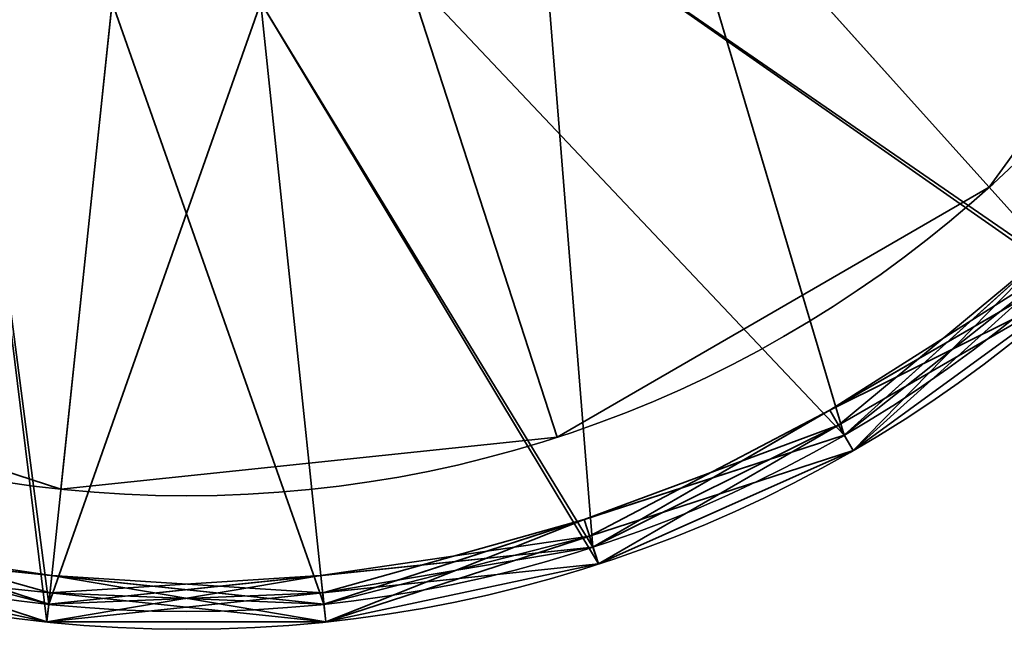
# Model space of a CAD drawing. Header units: millimetres. Extents: x -508 to 6708, y -110 to 248.
# Tile 418 of 656: x 330.06 to 335.6, y -42.41 to -38.99. Entities that reach past the tile are written whole.
import ezdxf

# ---------------------------------------------------------------- set-up
doc = ezdxf.new("R2010")
doc.units = ezdxf.units.MM
doc.layers.add('151', color=7, linetype='Continuous', true_color=0xffffff)

# ---------------------------------------------------------------- blocks, each defined once
blk = doc.blocks.new('UG_SURFACE_131')
at = {"layer": '151', "color": 253, "linetype": 'Continuous', "lineweight": 35}
for points in [[(333.6765, -37.8856, 302.5), (334.6542, -36.54, 302.5), (337.1664, -37.6585, 302.5), (335.5166, -39.9292, 302.5)], [(335.5166, -39.9292, 303), (337.1664, -37.6585, 303), (334.6542, -36.54, 303), (333.6765, -37.8856, 303)], [(335.5166, -39.9292, 303), (335.5166, -39.9292, 302.5), (337.1664, -37.6585, 302.5), (337.1664, -37.6585, 303)], [(335.5166, -39.9292, 302.5), (333.0859, -41.3326, 302.5), (332.2361, -38.7172, 302.5), (333.6765, -37.8856, 302.5)], [(333.6765, -37.8856, 303), (332.2361, -38.7172, 303), (333.0859, -41.3326, 303), (335.5166, -39.9292, 303)], [(329, -38.3771, 302.5), (330.5819, -38.8911, 302.5), (330.2944, -41.626, 302.5), (327.625, -40.7587, 302.5)], [(327.625, -40.7587, 303), (330.2944, -41.626, 303), (330.5819, -38.8911, 303), (329, -38.3771, 303)], [(333.0859, -41.3326, 302.5), (330.2944, -41.626, 302.5), (330.5819, -38.8911, 302.5), (332.2361, -38.7172, 302.5)], [(332.2361, -38.7172, 303), (330.5819, -38.8911, 303), (330.2944, -41.626, 303), (333.0859, -41.3326, 303)], [(333.0859, -41.3326, 303), (333.0859, -41.3326, 302.5), (335.5166, -39.9292, 302.5), (335.5166, -39.9292, 303)], [(327.625, -40.7587, 303), (327.625, -40.7587, 302.5), (330.2944, -41.626, 302.5), (330.2944, -41.626, 303)], [(330.2944, -41.626, 303), (330.2944, -41.626, 302.5), (333.0859, -41.3326, 302.5), (333.0859, -41.3326, 303)]]:
    blk.add_3dface(points, dxfattribs=at)
blk = doc.blocks.new('UG_SURFACE_132')
at = {"layer": '151', "color": 253, "linetype": 'Continuous', "lineweight": 35}
for points in [[(333.6765, -37.8856, 350.5), (334.6542, -36.54, 350.5), (337.1664, -37.6585, 350.5), (335.5166, -39.9292, 350.5)], [(335.5166, -39.9292, 351), (337.1664, -37.6585, 351), (334.6542, -36.54, 351), (333.6765, -37.8856, 351)], [(335.5166, -39.9292, 351), (335.5166, -39.9292, 350.5), (337.1664, -37.6585, 350.5), (337.1664, -37.6585, 351)], [(335.5166, -39.9292, 350.5), (333.0859, -41.3326, 350.5), (332.2361, -38.7172, 350.5), (333.6765, -37.8856, 350.5)], [(333.6765, -37.8856, 351), (332.2361, -38.7172, 351), (333.0859, -41.3326, 351), (335.5166, -39.9292, 351)], [(329, -38.3771, 350.5), (330.5819, -38.8911, 350.5), (330.2944, -41.626, 350.5), (327.625, -40.7587, 350.5)], [(327.625, -40.7587, 351), (330.2944, -41.626, 351), (330.5819, -38.8911, 351), (329, -38.3771, 351)], [(333.0859, -41.3326, 350.5), (330.2944, -41.626, 350.5), (330.5819, -38.8911, 350.5), (332.2361, -38.7172, 350.5)], [(332.2361, -38.7172, 351), (330.5819, -38.8911, 351), (330.2944, -41.626, 351), (333.0859, -41.3326, 351)], [(333.0859, -41.3326, 351), (333.0859, -41.3326, 350.5), (335.5166, -39.9292, 350.5), (335.5166, -39.9292, 351)], [(327.625, -40.7587, 351), (327.625, -40.7587, 350.5), (330.2944, -41.626, 350.5), (330.2944, -41.626, 351)], [(330.2944, -41.626, 351), (330.2944, -41.626, 350.5), (333.0859, -41.3326, 350.5), (333.0859, -41.3326, 351)]]:
    blk.add_3dface(points, dxfattribs=at)
blk = doc.blocks.new('UG_SURFACE_133')
at = {"layer": '151', "color": 252, "linetype": 'Continuous', "lineweight": 35}
for points in [[(333, -38.3771, 303), (334.2361, -37.2641, 303), (337.8516, -37.9635, 303), (336.0185, -40.4866, 303)], [(336.0185, -40.4866, 350.5), (337.8516, -37.9635, 350.5), (334.2361, -37.2641, 350.5), (333, -38.3771, 350.5)], [(336.0185, -40.4866, 303), (333.3176, -42.0459, 303), (331.4181, -38.8911, 303), (333, -38.3771, 303)], [(333, -38.3771, 350.5), (331.4181, -38.8911, 350.5), (333.3176, -42.0459, 350.5), (336.0185, -40.4866, 350.5)], [(330.2161, -42.3719, 303), (327.25, -41.4082, 303), (329.7639, -38.7172, 303)], [(329.7639, -38.7172, 350.5), (327.25, -41.4082, 350.5), (330.2161, -42.3719, 350.5)], [(329.7639, -38.7172, 303), (331.4181, -38.8911, 303), (333.3176, -42.0459, 303), (330.2161, -42.3719, 303)], [(330.2161, -42.3719, 350.5), (333.3176, -42.0459, 350.5), (331.4181, -38.8911, 350.5), (329.7639, -38.7172, 350.5)], [(333.3176, -42.0459, 350.5), (333.3176, -42.0459, 303), (336.0185, -40.4866, 303), (336.0185, -40.4866, 350.5)], [(327.25, -41.4082, 350.5), (327.25, -41.4082, 303), (330.2161, -42.3719, 303), (330.2161, -42.3719, 350.5)], [(330.2161, -42.3719, 350.5), (330.2161, -42.3719, 303), (333.3176, -42.0459, 303), (333.3176, -42.0459, 350.5)]]:
    blk.add_3dface(points, dxfattribs=at)
blk = doc.blocks.new('UG_SURFACE_134')
at = {"layer": '151', "color": 252, "linetype": 'Continuous', "lineweight": 35}
for points in [[(338.2383, -33.3745, 276.5), (338.2383, -36.4516, 276.5), (336.9867, -39.2626, 276.5), (331, -34.913, 276.5)], [(326.0484, -40.4123, 276.5), (324.2398, -37.9229, 276.5), (323.6, -34.913, 276.5), (331, -34.913, 276.5)], [(331, -34.913, 377), (323.7617, -36.4516, 377), (325.0133, -39.2626, 377)], [(325.0133, -39.2626, 377), (327.3, -41.3216, 377), (330.2265, -42.2725, 377), (331, -34.913, 377)], [(331.7735, -42.2725, 276.5), (328.7133, -41.9508, 276.5), (326.0484, -40.4123, 276.5), (331, -34.913, 276.5)], [(330.2265, -42.2725, 377), (333.2867, -41.9508, 377), (335.9516, -40.4123, 377), (331, -34.913, 377)], [(335.9516, -40.4123, 377), (337.7602, -37.9229, 377), (338.4, -34.913, 377), (331, -34.913, 377)], [(336.9867, -39.2626, 276.5), (334.7, -41.3216, 276.5), (331.7735, -42.2725, 276.5), (331, -34.913, 276.5)], [(338.2383, -36.4516, 351), (336.9867, -39.2626, 351), (334.6542, -36.54, 351), (334.9126, -35.7447, 351)], [(336.9867, -39.2626, 351), (334.7, -41.3216, 351), (333.6765, -37.8856, 351), (334.6542, -36.54, 351)], [(335.9516, -40.4123, 302.5), (337.7602, -37.9229, 302.5), (334.2361, -37.2641, 302.5), (333, -38.3771, 302.5)], [(334.7, -41.3216, 351), (332.2361, -38.7172, 351), (333.6765, -37.8856, 351)], [(329, -38.3771, 351), (330.5819, -38.8911, 351), (331.7735, -42.2725, 351), (328.7133, -41.9508, 351)], [(333, -38.3771, 302.5), (331.4181, -38.8911, 302.5), (333.2867, -41.9508, 302.5), (335.9516, -40.4123, 302.5)], [(329.7639, -38.7172, 302.5), (327.3, -41.3216, 302.5), (330.2265, -42.2725, 302.5)], [(330.2265, -42.2725, 302.5), (333.2867, -41.9508, 302.5), (331.4181, -38.8911, 302.5), (329.7639, -38.7172, 302.5)], [(334.7, -41.3216, 351), (331.7735, -42.2725, 351), (330.5819, -38.8911, 351), (332.2361, -38.7172, 351)], [(334.7, -41.3216, 351), (336.9867, -39.2626, 351), (337.0676, -39.3214, 351.1), (335.9088, -40.3648, 351.1)], [(337.0676, -39.3214, 276.6), (334.75, -41.4082, 276.6), (334.7, -41.3216, 276.5), (336.9867, -39.2626, 276.5)], [(335.8434, -40.2921, 280.5), (336.9867, -39.2626, 280.5), (337.0676, -39.3214, 280.6), (334.75, -41.4082, 280.6)], [(336.0185, -40.4866, 302.4), (334.75, -41.4082, 280.6), (337.0676, -39.3214, 280.6)], [(336.0185, -40.4866, 280.4), (334.75, -41.4082, 276.6), (337.0676, -39.3214, 276.6)], [(335.8434, -40.2921, 280.5), (334.7, -41.3216, 280.5), (334.668, -41.2663, 280.4)], [(334.668, -41.2663, 280.4), (336.0185, -40.4866, 280.4), (335.8434, -40.2921, 280.5)], [(334.75, -41.4082, 280.6), (334.7, -41.3216, 280.5), (335.8434, -40.2921, 280.5)], [(334.6191, -41.1816, 373), (335.9516, -40.4123, 373), (335.9088, -40.3648, 373.1)], [(335.9088, -40.3648, 373.1), (334.75, -41.4082, 373.1), (334.6191, -41.1816, 373)], [(335.9088, -40.3648, 351.1), (334.75, -41.4082, 351.1), (334.7, -41.3216, 351)], [(334.75, -41.4082, 351.1), (335.9088, -40.3648, 351.1), (336.0185, -40.4866, 372.9)], [(334.75, -41.4082, 373.1), (335.9088, -40.3648, 373.1), (336.0185, -40.4866, 376.9)], [(333.3176, -42.0459, 376.9), (336.0185, -40.4866, 376.9), (335.9516, -40.4123, 377), (333.2867, -41.9508, 377)], [(334.668, -41.2663, 302.4), (336.0185, -40.4866, 302.4), (335.9516, -40.4123, 302.5), (333.2867, -41.9508, 302.5)], [(336.0185, -40.4866, 372.9), (335.9516, -40.4123, 373), (334.6191, -41.1816, 373)], [(334.6191, -41.1816, 373), (333.2867, -41.9508, 373), (333.3176, -42.0459, 372.9), (336.0185, -40.4866, 372.9)], [(336.0185, -40.4866, 372.9), (333.3176, -42.0459, 372.9), (334.75, -41.4082, 351.1)], [(334.75, -41.4082, 373.1), (336.0185, -40.4866, 376.9), (333.3176, -42.0459, 376.9)], [(336.0185, -40.4866, 302.4), (334.668, -41.2663, 302.4), (334.75, -41.4082, 280.6)], [(336.0185, -40.4866, 280.4), (334.668, -41.2663, 280.4), (334.75, -41.4082, 276.6)], [(334.6191, -41.1816, 373), (334.75, -41.4082, 373.1), (333.267, -41.8901, 373.1)], [(333.267, -41.8901, 373.1), (333.2867, -41.9508, 373), (334.6191, -41.1816, 373)], [(333.2368, -41.797, 280.5), (333.3176, -42.0459, 280.4), (334.668, -41.2663, 280.4)], [(334.668, -41.2663, 280.4), (334.7, -41.3216, 280.5), (333.2368, -41.797, 280.5)], [(333.2867, -41.9508, 302.5), (333.3176, -42.0459, 302.4), (334.668, -41.2663, 302.4)], [(334.75, -41.4082, 280.6), (334.668, -41.2663, 302.4), (333.3176, -42.0459, 302.4)], [(334.75, -41.4082, 276.6), (334.668, -41.2663, 280.4), (333.3176, -42.0459, 280.4)], [(327.25, -41.4082, 376.9), (330.2161, -42.3719, 376.9), (330.2265, -42.2725, 377), (327.3, -41.3216, 377)], [(330.2265, -42.2725, 302.5), (327.3, -41.3216, 302.5), (327.25, -41.4082, 302.4), (328.733, -41.8901, 302.4)], [(331.7735, -42.2725, 351), (334.7, -41.3216, 351), (334.75, -41.4082, 351.1), (333.267, -41.8901, 351.1)], [(334.75, -41.4082, 276.6), (331.784, -42.3719, 276.6), (331.7735, -42.2725, 276.5), (334.7, -41.3216, 276.5)], [(333.2368, -41.797, 280.5), (334.7, -41.3216, 280.5), (334.75, -41.4082, 280.6), (331.784, -42.3719, 280.6)], [(330.2161, -42.3719, 372.9), (327.25, -41.4082, 372.9), (328.6824, -42.0459, 351.1)], [(327.25, -41.4082, 372.9), (330.2161, -42.3719, 372.9), (330.2265, -42.2725, 373), (328.7632, -41.797, 373)], [(330.2161, -42.3719, 376.9), (327.25, -41.4082, 376.9), (328.6824, -42.0459, 373.1)], [(331.784, -42.3719, 280.6), (334.75, -41.4082, 280.6), (333.3176, -42.0459, 302.4)], [(331.784, -42.3719, 276.6), (334.75, -41.4082, 276.6), (333.3176, -42.0459, 280.4)], [(333.3176, -42.0459, 372.9), (333.267, -41.8901, 351.1), (334.75, -41.4082, 351.1)], [(333.3176, -42.0459, 376.9), (333.267, -41.8901, 373.1), (334.75, -41.4082, 373.1)], [(330.2332, -42.2089, 373.1), (328.6824, -42.0459, 373.1), (328.7632, -41.797, 373)], [(328.7632, -41.797, 373), (330.2265, -42.2725, 373), (330.2332, -42.2089, 373.1)], [(333.2368, -41.797, 280.5), (331.7735, -42.2725, 280.5), (331.7668, -42.2089, 280.4)], [(331.7668, -42.2089, 280.4), (333.3176, -42.0459, 280.4), (333.2368, -41.797, 280.5)], [(331.784, -42.3719, 280.6), (331.7735, -42.2725, 280.5), (333.2368, -41.797, 280.5)], [(330.2161, -42.3719, 302.4), (328.733, -41.8901, 302.4), (328.6824, -42.0459, 280.6)], [(330.2161, -42.3719, 280.4), (328.733, -41.8901, 280.4), (328.6824, -42.0459, 276.6)], [(330.2434, -42.1117, 280.5), (328.7133, -41.9508, 280.5), (328.733, -41.8901, 280.4)], [(328.733, -41.8901, 302.4), (330.2161, -42.3719, 302.4), (330.2265, -42.2725, 302.5)], [(328.733, -41.8901, 280.4), (330.2161, -42.3719, 280.4), (330.2434, -42.1117, 280.5)], [(331.7566, -42.1117, 373), (333.2867, -41.9508, 373), (333.267, -41.8901, 373.1)], [(333.267, -41.8901, 373.1), (331.784, -42.3719, 373.1), (331.7566, -42.1117, 373)], [(333.267, -41.8901, 351.1), (331.784, -42.3719, 351.1), (331.7735, -42.2725, 351)], [(331.784, -42.3719, 351.1), (333.267, -41.8901, 351.1), (333.3176, -42.0459, 372.9)], [(331.784, -42.3719, 373.1), (333.267, -41.8901, 373.1), (333.3176, -42.0459, 376.9)], [(330.2332, -42.2089, 351.1), (328.6824, -42.0459, 351.1), (328.7133, -41.9508, 351), (331.7735, -42.2725, 351)], [(331.784, -42.3719, 280.6), (328.6824, -42.0459, 280.6), (328.7133, -41.9508, 280.5), (330.2434, -42.1117, 280.5)], [(331.784, -42.3719, 276.6), (328.6824, -42.0459, 276.6), (328.7133, -41.9508, 276.5), (331.7735, -42.2725, 276.5)], [(330.2161, -42.3719, 372.9), (333.3176, -42.0459, 372.9), (333.2867, -41.9508, 373), (331.7566, -42.1117, 373)], [(330.2161, -42.3719, 376.9), (333.3176, -42.0459, 376.9), (333.2867, -41.9508, 377), (330.2265, -42.2725, 377)], [(331.7668, -42.2089, 302.4), (333.3176, -42.0459, 302.4), (333.2867, -41.9508, 302.5), (330.2265, -42.2725, 302.5)], [(328.6824, -42.0459, 351.1), (330.2332, -42.2089, 351.1), (330.2161, -42.3719, 372.9)], [(328.6824, -42.0459, 373.1), (330.2332, -42.2089, 373.1), (330.2161, -42.3719, 376.9)], [(330.2161, -42.3719, 302.4), (328.6824, -42.0459, 280.6), (331.784, -42.3719, 280.6)], [(330.2161, -42.3719, 280.4), (328.6824, -42.0459, 276.6), (331.784, -42.3719, 276.6)], [(333.3176, -42.0459, 372.9), (330.2161, -42.3719, 372.9), (331.784, -42.3719, 351.1)], [(333.3176, -42.0459, 376.9), (330.2161, -42.3719, 376.9), (331.784, -42.3719, 373.1)], [(333.3176, -42.0459, 302.4), (331.7668, -42.2089, 302.4), (331.784, -42.3719, 280.6)], [(333.3176, -42.0459, 280.4), (331.7668, -42.2089, 280.4), (331.784, -42.3719, 276.6)], [(331.7566, -42.1117, 373), (330.2265, -42.2725, 373), (330.2161, -42.3719, 372.9)], [(330.2434, -42.1117, 280.5), (330.2161, -42.3719, 280.4), (331.7668, -42.2089, 280.4)], [(330.2332, -42.2089, 373.1), (330.2265, -42.2725, 373), (331.7566, -42.1117, 373)], [(331.7566, -42.1117, 373), (331.784, -42.3719, 373.1), (330.2332, -42.2089, 373.1)], [(330.2434, -42.1117, 280.5), (331.7735, -42.2725, 280.5), (331.784, -42.3719, 280.6)], [(331.7668, -42.2089, 280.4), (331.7735, -42.2725, 280.5), (330.2434, -42.1117, 280.5)], [(330.2161, -42.3719, 372.9), (330.2332, -42.2089, 351.1), (331.784, -42.3719, 351.1)], [(330.2161, -42.3719, 376.9), (330.2332, -42.2089, 373.1), (331.784, -42.3719, 373.1)], [(330.2265, -42.2725, 302.5), (330.2161, -42.3719, 302.4), (331.7668, -42.2089, 302.4)], [(331.784, -42.3719, 280.6), (331.7668, -42.2089, 302.4), (330.2161, -42.3719, 302.4)], [(331.784, -42.3719, 276.6), (331.7668, -42.2089, 280.4), (330.2161, -42.3719, 280.4)], [(331.7735, -42.2725, 351), (331.784, -42.3719, 351.1), (330.2332, -42.2089, 351.1)]]:
    blk.add_3dface(points, dxfattribs=at)
blk = doc.blocks.new('UG_SURFACE_135')
at = {"layer": '151', "color": 252, "linetype": 'Continuous', "lineweight": 35}
for points in [[(338.2383, -33.3745, 1711.5), (338.2383, -36.4516, 1711.5), (336.9867, -39.2626, 1711.5), (331, -34.913, 1711.5)], [(326.0484, -40.4123, 1711.5), (324.2398, -37.9229, 1711.5), (323.6, -34.913, 1711.5), (331, -34.913, 1711.5)], [(331, -34.913, 1812), (323.7617, -36.4516, 1812), (325.0133, -39.2626, 1812)], [(325.0133, -39.2626, 1812), (327.3, -41.3216, 1812), (330.2265, -42.2725, 1812), (331, -34.913, 1812)], [(331.7735, -42.2725, 1711.5), (328.7133, -41.9508, 1711.5), (326.0484, -40.4123, 1711.5), (331, -34.913, 1711.5)], [(330.2265, -42.2725, 1812), (333.2867, -41.9508, 1812), (335.9516, -40.4123, 1812), (331, -34.913, 1812)], [(335.9516, -40.4123, 1812), (337.7602, -37.9229, 1812), (338.4, -34.913, 1812), (331, -34.913, 1812)], [(336.9867, -39.2626, 1711.5), (334.7, -41.3216, 1711.5), (331.7735, -42.2725, 1711.5), (331, -34.913, 1711.5)], [(338.2383, -36.4516, 1786), (336.9867, -39.2626, 1786), (334.6542, -36.54, 1786), (334.9126, -35.7447, 1786)], [(336.9867, -39.2626, 1786), (334.7, -41.3216, 1786), (333.6765, -37.8856, 1786), (334.6542, -36.54, 1786)], [(335.9516, -40.4123, 1737.5), (337.7602, -37.9229, 1737.5), (334.2361, -37.2641, 1737.5), (333, -38.3771, 1737.5)], [(334.7, -41.3216, 1786), (332.2361, -38.7172, 1786), (333.6765, -37.8856, 1786)], [(329, -38.3771, 1786), (330.5819, -38.8911, 1786), (331.7735, -42.2725, 1786), (328.7133, -41.9508, 1786)], [(333, -38.3771, 1737.5), (331.4181, -38.8911, 1737.5), (330.2265, -42.2725, 1737.5), (333.2867, -41.9508, 1737.5)], [(333.2867, -41.9508, 1737.5), (335.9516, -40.4123, 1737.5), (333, -38.3771, 1737.5)], [(327.3, -41.3216, 1737.5), (330.2265, -42.2725, 1737.5), (331.4181, -38.8911, 1737.5), (329.7639, -38.7172, 1737.5)], [(334.7, -41.3216, 1786), (331.7735, -42.2725, 1786), (330.5819, -38.8911, 1786), (332.2361, -38.7172, 1786)], [(334.7, -41.3216, 1786), (336.9867, -39.2626, 1786), (337.0676, -39.3214, 1786.1), (335.9088, -40.3648, 1786.1)], [(337.0676, -39.3214, 1711.5999), (334.75, -41.4082, 1711.5999), (334.7, -41.3216, 1711.5), (336.9867, -39.2626, 1711.5)], [(335.8434, -40.2921, 1715.5), (336.9867, -39.2626, 1715.5), (337.0676, -39.3214, 1715.6), (334.75, -41.4082, 1715.6)], [(334.75, -41.4082, 1715.6), (337.0676, -39.3214, 1715.6), (336.0185, -40.4866, 1737.4001)], [(336.0185, -40.4866, 1715.4), (334.75, -41.4082, 1711.5999), (337.0676, -39.3214, 1711.5999)], [(335.8434, -40.2921, 1715.5), (334.7, -41.3216, 1715.5), (334.668, -41.2663, 1715.4)], [(334.668, -41.2663, 1715.4), (336.0185, -40.4866, 1715.4), (335.8434, -40.2921, 1715.5)], [(334.75, -41.4082, 1715.6), (334.7, -41.3216, 1715.5), (335.8434, -40.2921, 1715.5)], [(334.6191, -41.1816, 1808), (335.9516, -40.4123, 1808), (335.9088, -40.3648, 1808.1)], [(335.9088, -40.3648, 1808.1), (334.75, -41.4082, 1808.1), (334.6191, -41.1816, 1808)], [(335.9088, -40.3648, 1786.1), (334.75, -41.4082, 1786.1), (334.7, -41.3216, 1786)], [(334.75, -41.4082, 1786.1), (335.9088, -40.3648, 1786.1), (336.0185, -40.4866, 1807.9)], [(334.75, -41.4082, 1808.1), (335.9088, -40.3648, 1808.1), (336.0185, -40.4866, 1811.9)], [(333.3176, -42.0459, 1811.9), (336.0185, -40.4866, 1811.9), (335.9516, -40.4123, 1812), (333.2867, -41.9508, 1812)], [(334.668, -41.2663, 1737.4001), (336.0185, -40.4866, 1737.4001), (335.9516, -40.4123, 1737.5), (333.2867, -41.9508, 1737.5)], [(336.0185, -40.4866, 1807.9), (335.9516, -40.4123, 1808), (334.6191, -41.1816, 1808)], [(334.6191, -41.1816, 1808), (333.2867, -41.9508, 1808), (333.3176, -42.0459, 1807.9), (336.0185, -40.4866, 1807.9)], [(334.75, -41.4082, 1786.1), (336.0185, -40.4866, 1807.9), (333.3176, -42.0459, 1807.9)], [(334.75, -41.4082, 1808.1), (336.0185, -40.4866, 1811.9), (333.3176, -42.0459, 1811.9)], [(336.0185, -40.4866, 1737.4001), (334.668, -41.2663, 1737.4001), (334.75, -41.4082, 1715.6)], [(336.0185, -40.4866, 1715.4), (334.668, -41.2663, 1715.4), (334.75, -41.4082, 1711.5999)], [(334.6191, -41.1816, 1808), (334.75, -41.4082, 1808.1), (333.267, -41.8901, 1808.1)], [(333.267, -41.8901, 1808.1), (333.2867, -41.9508, 1808), (334.6191, -41.1816, 1808)], [(333.2368, -41.797, 1715.5), (333.3176, -42.0459, 1715.4), (334.668, -41.2663, 1715.4)], [(334.668, -41.2663, 1715.4), (334.7, -41.3216, 1715.5), (333.2368, -41.797, 1715.5)], [(333.2867, -41.9508, 1737.5), (333.3176, -42.0459, 1737.4001), (334.668, -41.2663, 1737.4001)], [(334.75, -41.4082, 1715.6), (334.668, -41.2663, 1737.4001), (333.3176, -42.0459, 1737.4001)], [(334.75, -41.4082, 1711.5999), (334.668, -41.2663, 1715.4), (333.3176, -42.0459, 1715.4)], [(327.25, -41.4082, 1811.9), (330.2161, -42.3719, 1811.9), (330.2265, -42.2725, 1812), (327.3, -41.3216, 1812)], [(328.733, -41.8901, 1737.4001), (330.2161, -42.3719, 1737.4001), (330.2265, -42.2725, 1737.5), (327.3, -41.3216, 1737.5)], [(331.7735, -42.2725, 1786), (334.7, -41.3216, 1786), (334.75, -41.4082, 1786.1), (333.267, -41.8901, 1786.1)], [(334.75, -41.4082, 1711.5999), (331.784, -42.3719, 1711.5999), (331.7735, -42.2725, 1711.5), (334.7, -41.3216, 1711.5)], [(333.2368, -41.797, 1715.5), (334.7, -41.3216, 1715.5), (334.75, -41.4082, 1715.6), (331.784, -42.3719, 1715.6)], [(328.6824, -42.0459, 1786.1), (330.2161, -42.3719, 1807.9), (327.25, -41.4082, 1807.9)], [(327.25, -41.4082, 1807.9), (330.2161, -42.3719, 1807.9), (330.2265, -42.2725, 1808), (328.7632, -41.797, 1808)], [(328.6824, -42.0459, 1808.1), (330.2161, -42.3719, 1811.9), (327.25, -41.4082, 1811.9)], [(331.784, -42.3719, 1715.6), (334.75, -41.4082, 1715.6), (333.3176, -42.0459, 1737.4001)], [(333.3176, -42.0459, 1715.4), (331.784, -42.3719, 1711.5999), (334.75, -41.4082, 1711.5999)], [(333.3176, -42.0459, 1807.9), (333.267, -41.8901, 1786.1), (334.75, -41.4082, 1786.1)], [(333.3176, -42.0459, 1811.9), (333.267, -41.8901, 1808.1), (334.75, -41.4082, 1808.1)], [(330.2332, -42.2089, 1808.1), (328.6824, -42.0459, 1808.1), (328.7632, -41.797, 1808)], [(328.7632, -41.797, 1808), (330.2265, -42.2725, 1808), (330.2332, -42.2089, 1808.1)], [(333.2368, -41.797, 1715.5), (331.7735, -42.2725, 1715.5), (331.7668, -42.2089, 1715.4)], [(331.7668, -42.2089, 1715.4), (333.3176, -42.0459, 1715.4), (333.2368, -41.797, 1715.5)], [(331.784, -42.3719, 1715.6), (331.7735, -42.2725, 1715.5), (333.2368, -41.797, 1715.5)], [(330.2161, -42.3719, 1737.4001), (328.733, -41.8901, 1737.4001), (328.6824, -42.0459, 1715.6)], [(330.2161, -42.3719, 1715.4), (328.733, -41.8901, 1715.4), (328.6824, -42.0459, 1711.5999)], [(330.2434, -42.1117, 1715.5), (328.7133, -41.9508, 1715.5), (328.733, -41.8901, 1715.4)], [(328.733, -41.8901, 1715.4), (330.2161, -42.3719, 1715.4), (330.2434, -42.1117, 1715.5)], [(331.7566, -42.1117, 1808), (333.2867, -41.9508, 1808), (333.267, -41.8901, 1808.1)], [(333.267, -41.8901, 1808.1), (331.784, -42.3719, 1808.1), (331.7566, -42.1117, 1808)], [(333.267, -41.8901, 1786.1), (331.784, -42.3719, 1786.1), (331.7735, -42.2725, 1786)], [(331.784, -42.3719, 1786.1), (333.267, -41.8901, 1786.1), (333.3176, -42.0459, 1807.9)], [(331.784, -42.3719, 1808.1), (333.267, -41.8901, 1808.1), (333.3176, -42.0459, 1811.9)], [(330.2332, -42.2089, 1786.1), (328.6824, -42.0459, 1786.1), (328.7133, -41.9508, 1786), (331.7735, -42.2725, 1786)], [(331.784, -42.3719, 1715.6), (328.6824, -42.0459, 1715.6), (328.7133, -41.9508, 1715.5), (330.2434, -42.1117, 1715.5)], [(331.784, -42.3719, 1711.5999), (328.6824, -42.0459, 1711.5999), (328.7133, -41.9508, 1711.5), (331.7735, -42.2725, 1711.5)], [(330.2161, -42.3719, 1807.9), (333.3176, -42.0459, 1807.9), (333.2867, -41.9508, 1808), (331.7566, -42.1117, 1808)], [(330.2161, -42.3719, 1811.9), (333.3176, -42.0459, 1811.9), (333.2867, -41.9508, 1812), (330.2265, -42.2725, 1812)], [(333.2867, -41.9508, 1737.5), (330.2265, -42.2725, 1737.5), (330.2161, -42.3719, 1737.4001), (331.7668, -42.2089, 1737.4001)], [(331.7668, -42.2089, 1737.4001), (333.3176, -42.0459, 1737.4001), (333.2867, -41.9508, 1737.5)], [(328.6824, -42.0459, 1786.1), (330.2332, -42.2089, 1786.1), (330.2161, -42.3719, 1807.9)], [(328.6824, -42.0459, 1808.1), (330.2332, -42.2089, 1808.1), (330.2161, -42.3719, 1811.9)], [(330.2161, -42.3719, 1737.4001), (328.6824, -42.0459, 1715.6), (331.784, -42.3719, 1715.6)], [(330.2161, -42.3719, 1715.4), (328.6824, -42.0459, 1711.5999), (331.784, -42.3719, 1711.5999)], [(333.3176, -42.0459, 1807.9), (330.2161, -42.3719, 1807.9), (331.784, -42.3719, 1786.1)], [(333.3176, -42.0459, 1811.9), (330.2161, -42.3719, 1811.9), (331.784, -42.3719, 1808.1)], [(333.3176, -42.0459, 1737.4001), (331.7668, -42.2089, 1737.4001), (331.784, -42.3719, 1715.6)], [(333.3176, -42.0459, 1715.4), (331.7668, -42.2089, 1715.4), (331.784, -42.3719, 1711.5999)], [(331.7566, -42.1117, 1808), (330.2265, -42.2725, 1808), (330.2161, -42.3719, 1807.9)], [(330.2434, -42.1117, 1715.5), (330.2161, -42.3719, 1715.4), (331.7668, -42.2089, 1715.4)], [(330.2332, -42.2089, 1808.1), (330.2265, -42.2725, 1808), (331.7566, -42.1117, 1808)], [(331.7566, -42.1117, 1808), (331.784, -42.3719, 1808.1), (330.2332, -42.2089, 1808.1)], [(330.2434, -42.1117, 1715.5), (331.7735, -42.2725, 1715.5), (331.784, -42.3719, 1715.6)], [(331.7668, -42.2089, 1715.4), (331.7735, -42.2725, 1715.5), (330.2434, -42.1117, 1715.5)], [(330.2161, -42.3719, 1807.9), (330.2332, -42.2089, 1786.1), (331.784, -42.3719, 1786.1)], [(330.2161, -42.3719, 1811.9), (330.2332, -42.2089, 1808.1), (331.784, -42.3719, 1808.1)], [(331.784, -42.3719, 1715.6), (331.7668, -42.2089, 1737.4001), (330.2161, -42.3719, 1737.4001)], [(331.784, -42.3719, 1711.5999), (331.7668, -42.2089, 1715.4), (330.2161, -42.3719, 1715.4)], [(331.7735, -42.2725, 1786), (331.784, -42.3719, 1786.1), (330.2332, -42.2089, 1786.1)]]:
    blk.add_3dface(points, dxfattribs=at)
blk = doc.blocks.new('UG_SURFACE_136')
at = {"layer": '151', "color": 252, "linetype": 'Continuous', "lineweight": 35}
for points in [[(338.2383, -33.3745, 1461.5), (338.2383, -36.4516, 1461.5), (336.9867, -39.2626, 1461.5), (331, -34.913, 1461.5)], [(326.0484, -40.4123, 1461.5), (324.2398, -37.9229, 1461.5), (323.6, -34.913, 1461.5), (331, -34.913, 1461.5)], [(331, -34.913, 1562), (323.7617, -36.4516, 1562), (325.0133, -39.2626, 1562)], [(325.0133, -39.2626, 1562), (327.3, -41.3216, 1562), (330.2265, -42.2725, 1562), (331, -34.913, 1562)], [(331.7735, -42.2725, 1461.5), (328.7133, -41.9508, 1461.5), (326.0484, -40.4123, 1461.5), (331, -34.913, 1461.5)], [(330.2265, -42.2725, 1562), (333.2867, -41.9508, 1562), (335.9516, -40.4123, 1562), (331, -34.913, 1562)], [(335.9516, -40.4123, 1562), (337.7602, -37.9229, 1562), (338.4, -34.913, 1562), (331, -34.913, 1562)], [(336.9867, -39.2626, 1461.5), (334.7, -41.3216, 1461.5), (331.7735, -42.2725, 1461.5), (331, -34.913, 1461.5)], [(338.2383, -36.4516, 1536), (336.9867, -39.2626, 1536), (334.6542, -36.54, 1536), (334.9126, -35.7447, 1536)], [(336.9867, -39.2626, 1536), (334.7, -41.3216, 1536), (333.6765, -37.8856, 1536), (334.6542, -36.54, 1536)], [(335.9516, -40.4123, 1487.5), (337.7602, -37.9229, 1487.5), (334.2361, -37.2641, 1487.5), (333, -38.3771, 1487.5)], [(334.7, -41.3216, 1536), (332.2361, -38.7172, 1536), (333.6765, -37.8856, 1536)], [(329, -38.3771, 1536), (330.5819, -38.8911, 1536), (331.7735, -42.2725, 1536), (328.7133, -41.9508, 1536)], [(333, -38.3771, 1487.5), (331.4181, -38.8911, 1487.5), (330.2265, -42.2725, 1487.5), (333.2867, -41.9508, 1487.5)], [(333.2867, -41.9508, 1487.5), (335.9516, -40.4123, 1487.5), (333, -38.3771, 1487.5)], [(327.3, -41.3216, 1487.5), (330.2265, -42.2725, 1487.5), (331.4181, -38.8911, 1487.5), (329.7639, -38.7172, 1487.5)], [(334.7, -41.3216, 1536), (331.7735, -42.2725, 1536), (330.5819, -38.8911, 1536), (332.2361, -38.7172, 1536)], [(334.7, -41.3216, 1536), (336.9867, -39.2626, 1536), (337.0676, -39.3214, 1536.1), (335.9088, -40.3648, 1536.1)], [(337.0676, -39.3214, 1461.5999), (334.75, -41.4082, 1461.5999), (334.7, -41.3216, 1461.5), (336.9867, -39.2626, 1461.5)], [(335.8434, -40.2921, 1465.5), (336.9867, -39.2626, 1465.5), (337.0676, -39.3214, 1465.6), (334.75, -41.4082, 1465.6)], [(334.75, -41.4082, 1465.6), (337.0676, -39.3214, 1465.6), (336.0185, -40.4866, 1487.4001)], [(336.0185, -40.4866, 1465.4), (334.75, -41.4082, 1461.5999), (337.0676, -39.3214, 1461.5999)], [(335.8434, -40.2921, 1465.5), (334.7, -41.3216, 1465.5), (334.668, -41.2663, 1465.4)], [(334.668, -41.2663, 1465.4), (336.0185, -40.4866, 1465.4), (335.8434, -40.2921, 1465.5)], [(334.75, -41.4082, 1465.6), (334.7, -41.3216, 1465.5), (335.8434, -40.2921, 1465.5)], [(334.6191, -41.1816, 1558), (335.9516, -40.4123, 1558), (335.9088, -40.3648, 1558.1)], [(335.9088, -40.3648, 1558.1), (334.75, -41.4082, 1558.1), (334.6191, -41.1816, 1558)], [(335.9088, -40.3648, 1536.1), (334.75, -41.4082, 1536.1), (334.7, -41.3216, 1536)], [(334.75, -41.4082, 1536.1), (335.9088, -40.3648, 1536.1), (336.0185, -40.4866, 1557.9)], [(334.75, -41.4082, 1558.1), (335.9088, -40.3648, 1558.1), (336.0185, -40.4866, 1561.9)], [(333.3176, -42.0459, 1561.9), (336.0185, -40.4866, 1561.9), (335.9516, -40.4123, 1562), (333.2867, -41.9508, 1562)], [(334.668, -41.2663, 1487.4001), (336.0185, -40.4866, 1487.4001), (335.9516, -40.4123, 1487.5), (333.2867, -41.9508, 1487.5)], [(336.0185, -40.4866, 1557.9), (335.9516, -40.4123, 1558), (334.6191, -41.1816, 1558)], [(334.6191, -41.1816, 1558), (333.2867, -41.9508, 1558), (333.3176, -42.0459, 1557.9), (336.0185, -40.4866, 1557.9)], [(334.75, -41.4082, 1536.1), (336.0185, -40.4866, 1557.9), (333.3176, -42.0459, 1557.9)], [(336.0185, -40.4866, 1561.9), (333.3176, -42.0459, 1561.9), (334.75, -41.4082, 1558.1)], [(336.0185, -40.4866, 1487.4001), (334.668, -41.2663, 1487.4001), (334.75, -41.4082, 1465.6)], [(336.0185, -40.4866, 1465.4), (334.668, -41.2663, 1465.4), (334.75, -41.4082, 1461.5999)], [(334.6191, -41.1816, 1558), (334.75, -41.4082, 1558.1), (333.267, -41.8901, 1558.1)], [(333.267, -41.8901, 1558.1), (333.2867, -41.9508, 1558), (334.6191, -41.1816, 1558)], [(333.2368, -41.797, 1465.5), (333.3176, -42.0459, 1465.4), (334.668, -41.2663, 1465.4)], [(334.668, -41.2663, 1465.4), (334.7, -41.3216, 1465.5), (333.2368, -41.797, 1465.5)], [(333.2867, -41.9508, 1487.5), (333.3176, -42.0459, 1487.4001), (334.668, -41.2663, 1487.4001)], [(334.75, -41.4082, 1465.6), (334.668, -41.2663, 1487.4001), (333.3176, -42.0459, 1487.4001)], [(334.75, -41.4082, 1461.5999), (334.668, -41.2663, 1465.4), (333.3176, -42.0459, 1465.4)], [(327.25, -41.4082, 1561.9), (330.2161, -42.3719, 1561.9), (330.2265, -42.2725, 1562), (327.3, -41.3216, 1562)], [(328.733, -41.8901, 1487.4001), (330.2161, -42.3719, 1487.4001), (330.2265, -42.2725, 1487.5), (327.3, -41.3216, 1487.5)], [(331.7735, -42.2725, 1536), (334.7, -41.3216, 1536), (334.75, -41.4082, 1536.1), (333.267, -41.8901, 1536.1)], [(334.75, -41.4082, 1461.5999), (331.784, -42.3719, 1461.5999), (331.7735, -42.2725, 1461.5), (334.7, -41.3216, 1461.5)], [(333.2368, -41.797, 1465.5), (334.7, -41.3216, 1465.5), (334.75, -41.4082, 1465.6), (331.784, -42.3719, 1465.6)], [(328.6824, -42.0459, 1536.1), (330.2161, -42.3719, 1557.9), (327.25, -41.4082, 1557.9)], [(327.25, -41.4082, 1557.9), (330.2161, -42.3719, 1557.9), (330.2265, -42.2725, 1558), (328.7632, -41.797, 1558)], [(328.6824, -42.0459, 1558.1), (330.2161, -42.3719, 1561.9), (327.25, -41.4082, 1561.9)], [(331.784, -42.3719, 1465.6), (334.75, -41.4082, 1465.6), (333.3176, -42.0459, 1487.4001)], [(331.784, -42.3719, 1461.5999), (334.75, -41.4082, 1461.5999), (333.3176, -42.0459, 1465.4)], [(333.3176, -42.0459, 1557.9), (333.267, -41.8901, 1536.1), (334.75, -41.4082, 1536.1)], [(333.3176, -42.0459, 1561.9), (333.267, -41.8901, 1558.1), (334.75, -41.4082, 1558.1)], [(330.2332, -42.2089, 1558.1), (328.6824, -42.0459, 1558.1), (328.7632, -41.797, 1558)], [(328.7632, -41.797, 1558), (330.2265, -42.2725, 1558), (330.2332, -42.2089, 1558.1)], [(333.2368, -41.797, 1465.5), (331.7735, -42.2725, 1465.5), (331.7668, -42.2089, 1465.4)], [(331.7668, -42.2089, 1465.4), (333.3176, -42.0459, 1465.4), (333.2368, -41.797, 1465.5)], [(331.784, -42.3719, 1465.6), (331.7735, -42.2725, 1465.5), (333.2368, -41.797, 1465.5)], [(330.2161, -42.3719, 1487.4001), (328.733, -41.8901, 1487.4001), (328.6824, -42.0459, 1465.6)], [(330.2161, -42.3719, 1465.4), (328.733, -41.8901, 1465.4), (328.6824, -42.0459, 1461.5999)], [(330.2434, -42.1117, 1465.5), (328.7133, -41.9508, 1465.5), (328.733, -41.8901, 1465.4)], [(328.733, -41.8901, 1465.4), (330.2161, -42.3719, 1465.4), (330.2434, -42.1117, 1465.5)], [(331.7566, -42.1117, 1558), (333.2867, -41.9508, 1558), (333.267, -41.8901, 1558.1)], [(333.267, -41.8901, 1558.1), (331.784, -42.3719, 1558.1), (331.7566, -42.1117, 1558)], [(333.267, -41.8901, 1536.1), (331.784, -42.3719, 1536.1), (331.7735, -42.2725, 1536)], [(331.784, -42.3719, 1536.1), (333.267, -41.8901, 1536.1), (333.3176, -42.0459, 1557.9)], [(331.784, -42.3719, 1558.1), (333.267, -41.8901, 1558.1), (333.3176, -42.0459, 1561.9)], [(330.2332, -42.2089, 1536.1), (328.6824, -42.0459, 1536.1), (328.7133, -41.9508, 1536), (331.7735, -42.2725, 1536)], [(331.784, -42.3719, 1465.6), (328.6824, -42.0459, 1465.6), (328.7133, -41.9508, 1465.5), (330.2434, -42.1117, 1465.5)], [(331.784, -42.3719, 1461.5999), (328.6824, -42.0459, 1461.5999), (328.7133, -41.9508, 1461.5), (331.7735, -42.2725, 1461.5)], [(330.2161, -42.3719, 1557.9), (333.3176, -42.0459, 1557.9), (333.2867, -41.9508, 1558), (331.7566, -42.1117, 1558)], [(330.2161, -42.3719, 1561.9), (333.3176, -42.0459, 1561.9), (333.2867, -41.9508, 1562), (330.2265, -42.2725, 1562)], [(333.2867, -41.9508, 1487.5), (330.2265, -42.2725, 1487.5), (330.2161, -42.3719, 1487.4001), (331.7668, -42.2089, 1487.4001)], [(331.7668, -42.2089, 1487.4001), (333.3176, -42.0459, 1487.4001), (333.2867, -41.9508, 1487.5)], [(328.6824, -42.0459, 1536.1), (330.2332, -42.2089, 1536.1), (330.2161, -42.3719, 1557.9)], [(328.6824, -42.0459, 1558.1), (330.2332, -42.2089, 1558.1), (330.2161, -42.3719, 1561.9)], [(330.2161, -42.3719, 1487.4001), (328.6824, -42.0459, 1465.6), (331.784, -42.3719, 1465.6)], [(330.2161, -42.3719, 1465.4), (328.6824, -42.0459, 1461.5999), (331.784, -42.3719, 1461.5999)], [(331.784, -42.3719, 1536.1), (333.3176, -42.0459, 1557.9), (330.2161, -42.3719, 1557.9)], [(333.3176, -42.0459, 1561.9), (330.2161, -42.3719, 1561.9), (331.784, -42.3719, 1558.1)], [(333.3176, -42.0459, 1487.4001), (331.7668, -42.2089, 1487.4001), (331.784, -42.3719, 1465.6)], [(333.3176, -42.0459, 1465.4), (331.7668, -42.2089, 1465.4), (331.784, -42.3719, 1461.5999)], [(331.7566, -42.1117, 1558), (330.2265, -42.2725, 1558), (330.2161, -42.3719, 1557.9)], [(330.2434, -42.1117, 1465.5), (330.2161, -42.3719, 1465.4), (331.7668, -42.2089, 1465.4)], [(330.2332, -42.2089, 1558.1), (330.2265, -42.2725, 1558), (331.7566, -42.1117, 1558)], [(331.7566, -42.1117, 1558), (331.784, -42.3719, 1558.1), (330.2332, -42.2089, 1558.1)], [(330.2434, -42.1117, 1465.5), (331.7735, -42.2725, 1465.5), (331.784, -42.3719, 1465.6)], [(331.7668, -42.2089, 1465.4), (331.7735, -42.2725, 1465.5), (330.2434, -42.1117, 1465.5)], [(330.2161, -42.3719, 1557.9), (330.2332, -42.2089, 1536.1), (331.784, -42.3719, 1536.1)], [(330.2161, -42.3719, 1561.9), (330.2332, -42.2089, 1558.1), (331.784, -42.3719, 1558.1)], [(331.784, -42.3719, 1465.6), (331.7668, -42.2089, 1487.4001), (330.2161, -42.3719, 1487.4001)], [(331.784, -42.3719, 1461.5999), (331.7668, -42.2089, 1465.4), (330.2161, -42.3719, 1465.4)], [(331.7735, -42.2725, 1536), (331.784, -42.3719, 1536.1), (330.2332, -42.2089, 1536.1)]]:
    blk.add_3dface(points, dxfattribs=at)
blk = doc.blocks.new('UG_SURFACE_137')
at = {"layer": '151', "color": 253, "linetype": 'Continuous', "lineweight": 35}
for points in [[(333.6765, -37.8856, 1487.5), (334.6542, -36.54, 1487.5), (337.1664, -37.6585, 1487.5), (335.5166, -39.9292, 1487.5)], [(335.5166, -39.9292, 1488), (337.1664, -37.6585, 1488), (334.6542, -36.54, 1488), (333.6765, -37.8856, 1488)], [(335.5166, -39.9292, 1488), (335.5166, -39.9292, 1487.5), (337.1664, -37.6585, 1487.5), (337.1664, -37.6585, 1488)], [(335.5166, -39.9292, 1487.5), (333.0859, -41.3326, 1487.5), (332.2361, -38.7172, 1487.5), (333.6765, -37.8856, 1487.5)], [(333.6765, -37.8856, 1488), (332.2361, -38.7172, 1488), (333.0859, -41.3326, 1488), (335.5166, -39.9292, 1488)], [(329, -38.3771, 1487.5), (330.5819, -38.8911, 1487.5), (330.2944, -41.626, 1487.5), (327.625, -40.7587, 1487.5)], [(327.625, -40.7587, 1488), (330.2944, -41.626, 1488), (330.5819, -38.8911, 1488), (329, -38.3771, 1488)], [(333.0859, -41.3326, 1487.5), (330.2944, -41.626, 1487.5), (330.5819, -38.8911, 1487.5), (332.2361, -38.7172, 1487.5)], [(332.2361, -38.7172, 1488), (330.5819, -38.8911, 1488), (330.2944, -41.626, 1488), (333.0859, -41.3326, 1488)], [(333.0859, -41.3326, 1488), (333.0859, -41.3326, 1487.5), (335.5166, -39.9292, 1487.5), (335.5166, -39.9292, 1488)], [(327.625, -40.7587, 1488), (327.625, -40.7587, 1487.5), (330.2944, -41.626, 1487.5), (330.2944, -41.626, 1488)], [(330.2944, -41.626, 1488), (330.2944, -41.626, 1487.5), (333.0859, -41.3326, 1487.5), (333.0859, -41.3326, 1488)]]:
    blk.add_3dface(points, dxfattribs=at)
blk = doc.blocks.new('UG_SURFACE_138')
at = {"layer": '151', "color": 253, "linetype": 'Continuous', "lineweight": 35}
for points in [[(333.6765, -37.8856, 1535.5), (334.6542, -36.54, 1535.5), (337.1664, -37.6585, 1535.5), (335.5166, -39.9292, 1535.5)], [(335.5166, -39.9292, 1536), (337.1664, -37.6585, 1536), (334.6542, -36.54, 1536), (333.6765, -37.8856, 1536)], [(335.5166, -39.9292, 1536), (335.5166, -39.9292, 1535.5), (337.1664, -37.6585, 1535.5), (337.1664, -37.6585, 1536)], [(335.5166, -39.9292, 1535.5), (333.0859, -41.3326, 1535.5), (332.2361, -38.7172, 1535.5), (333.6765, -37.8856, 1535.5)], [(333.6765, -37.8856, 1536), (332.2361, -38.7172, 1536), (333.0859, -41.3326, 1536), (335.5166, -39.9292, 1536)], [(329, -38.3771, 1535.5), (330.5819, -38.8911, 1535.5), (330.2944, -41.626, 1535.5), (327.625, -40.7587, 1535.5)], [(327.625, -40.7587, 1536), (330.2944, -41.626, 1536), (330.5819, -38.8911, 1536), (329, -38.3771, 1536)], [(333.0859, -41.3326, 1535.5), (330.2944, -41.626, 1535.5), (330.5819, -38.8911, 1535.5), (332.2361, -38.7172, 1535.5)], [(332.2361, -38.7172, 1536), (330.5819, -38.8911, 1536), (330.2944, -41.626, 1536), (333.0859, -41.3326, 1536)], [(333.0859, -41.3326, 1536), (333.0859, -41.3326, 1535.5), (335.5166, -39.9292, 1535.5), (335.5166, -39.9292, 1536)], [(327.625, -40.7587, 1536), (327.625, -40.7587, 1535.5), (330.2944, -41.626, 1535.5), (330.2944, -41.626, 1536)], [(330.2944, -41.626, 1536), (330.2944, -41.626, 1535.5), (333.0859, -41.3326, 1535.5), (333.0859, -41.3326, 1536)]]:
    blk.add_3dface(points, dxfattribs=at)
blk = doc.blocks.new('UG_SURFACE_139')
at = {"layer": '151', "color": 252, "linetype": 'Continuous', "lineweight": 35}
for points in [[(333, -38.3771, 1488), (334.2361, -37.2641, 1488), (337.8516, -37.9635, 1488), (336.0185, -40.4866, 1488)], [(336.0185, -40.4866, 1535.5), (337.8516, -37.9635, 1535.5), (334.2361, -37.2641, 1535.5), (333, -38.3771, 1535.5)], [(336.0185, -40.4866, 1488), (333.3176, -42.0459, 1488), (331.4181, -38.8911, 1488), (333, -38.3771, 1488)], [(333, -38.3771, 1535.5), (331.4181, -38.8911, 1535.5), (333.3176, -42.0459, 1535.5), (336.0185, -40.4866, 1535.5)], [(330.2161, -42.3719, 1488), (327.25, -41.4082, 1488), (329.7639, -38.7172, 1488)], [(329.7639, -38.7172, 1535.5), (327.25, -41.4082, 1535.5), (330.2161, -42.3719, 1535.5)], [(329.7639, -38.7172, 1488), (331.4181, -38.8911, 1488), (333.3176, -42.0459, 1488), (330.2161, -42.3719, 1488)], [(330.2161, -42.3719, 1535.5), (333.3176, -42.0459, 1535.5), (331.4181, -38.8911, 1535.5), (329.7639, -38.7172, 1535.5)], [(333.3176, -42.0459, 1535.5), (333.3176, -42.0459, 1488), (336.0185, -40.4866, 1488), (336.0185, -40.4866, 1535.5)], [(327.25, -41.4082, 1535.5), (327.25, -41.4082, 1488), (330.2161, -42.3719, 1488), (330.2161, -42.3719, 1535.5)], [(330.2161, -42.3719, 1535.5), (330.2161, -42.3719, 1488), (333.3176, -42.0459, 1488), (333.3176, -42.0459, 1535.5)]]:
    blk.add_3dface(points, dxfattribs=at)
blk = doc.blocks.new('UG_SURFACE_140')
at = {"layer": '151', "color": 253, "linetype": 'Continuous', "lineweight": 35}
for points in [[(333.6765, -37.8856, 1737.5), (334.6542, -36.54, 1737.5), (337.1664, -37.6585, 1737.5), (335.5166, -39.9292, 1737.5)], [(335.5166, -39.9292, 1738), (337.1664, -37.6585, 1738), (334.6542, -36.54, 1738), (333.6765, -37.8856, 1738)], [(335.5166, -39.9292, 1738), (335.5166, -39.9292, 1737.5), (337.1664, -37.6585, 1737.5), (337.1664, -37.6585, 1738)], [(335.5166, -39.9292, 1737.5), (333.0859, -41.3326, 1737.5), (332.2361, -38.7172, 1737.5), (333.6765, -37.8856, 1737.5)], [(333.6765, -37.8856, 1738), (332.2361, -38.7172, 1738), (333.0859, -41.3326, 1738), (335.5166, -39.9292, 1738)], [(329, -38.3771, 1737.5), (330.5819, -38.8911, 1737.5), (330.2944, -41.626, 1737.5), (327.625, -40.7587, 1737.5)], [(327.625, -40.7587, 1738), (330.2944, -41.626, 1738), (330.5819, -38.8911, 1738), (329, -38.3771, 1738)], [(333.0859, -41.3326, 1737.5), (330.2944, -41.626, 1737.5), (330.5819, -38.8911, 1737.5), (332.2361, -38.7172, 1737.5)], [(332.2361, -38.7172, 1738), (330.5819, -38.8911, 1738), (330.2944, -41.626, 1738), (333.0859, -41.3326, 1738)], [(333.0859, -41.3326, 1738), (333.0859, -41.3326, 1737.5), (335.5166, -39.9292, 1737.5), (335.5166, -39.9292, 1738)], [(327.625, -40.7587, 1738), (327.625, -40.7587, 1737.5), (330.2944, -41.626, 1737.5), (330.2944, -41.626, 1738)], [(330.2944, -41.626, 1738), (330.2944, -41.626, 1737.5), (333.0859, -41.3326, 1737.5), (333.0859, -41.3326, 1738)]]:
    blk.add_3dface(points, dxfattribs=at)
blk = doc.blocks.new('UG_SURFACE_141')
at = {"layer": '151', "color": 253, "linetype": 'Continuous', "lineweight": 35}
for points in [[(333.6765, -37.8856, 1785.5), (334.6542, -36.54, 1785.5), (337.1664, -37.6585, 1785.5), (335.5166, -39.9292, 1785.5)], [(335.5166, -39.9292, 1786), (337.1664, -37.6585, 1786), (334.6542, -36.54, 1786), (333.6765, -37.8856, 1786)], [(335.5166, -39.9292, 1786), (335.5166, -39.9292, 1785.5), (337.1664, -37.6585, 1785.5), (337.1664, -37.6585, 1786)], [(335.5166, -39.9292, 1785.5), (333.0859, -41.3326, 1785.5), (332.2361, -38.7172, 1785.5), (333.6765, -37.8856, 1785.5)], [(333.6765, -37.8856, 1786), (332.2361, -38.7172, 1786), (333.0859, -41.3326, 1786), (335.5166, -39.9292, 1786)], [(329, -38.3771, 1785.5), (330.5819, -38.8911, 1785.5), (330.2944, -41.626, 1785.5), (327.625, -40.7587, 1785.5)], [(327.625, -40.7587, 1786), (330.2944, -41.626, 1786), (330.5819, -38.8911, 1786), (329, -38.3771, 1786)], [(333.0859, -41.3326, 1785.5), (330.2944, -41.626, 1785.5), (330.5819, -38.8911, 1785.5), (332.2361, -38.7172, 1785.5)], [(332.2361, -38.7172, 1786), (330.5819, -38.8911, 1786), (330.2944, -41.626, 1786), (333.0859, -41.3326, 1786)], [(333.0859, -41.3326, 1786), (333.0859, -41.3326, 1785.5), (335.5166, -39.9292, 1785.5), (335.5166, -39.9292, 1786)], [(327.625, -40.7587, 1786), (327.625, -40.7587, 1785.5), (330.2944, -41.626, 1785.5), (330.2944, -41.626, 1786)], [(330.2944, -41.626, 1786), (330.2944, -41.626, 1785.5), (333.0859, -41.3326, 1785.5), (333.0859, -41.3326, 1786)]]:
    blk.add_3dface(points, dxfattribs=at)
blk = doc.blocks.new('UG_SURFACE_142')
at = {"layer": '151', "color": 252, "linetype": 'Continuous', "lineweight": 35}
for points in [[(333, -38.3771, 1738), (334.2361, -37.2641, 1738), (337.8516, -37.9635, 1738), (336.0185, -40.4866, 1738)], [(336.0185, -40.4866, 1785.5), (337.8516, -37.9635, 1785.5), (334.2361, -37.2641, 1785.5), (333, -38.3771, 1785.5)], [(336.0185, -40.4866, 1738), (333.3176, -42.0459, 1738), (331.4181, -38.8911, 1738), (333, -38.3771, 1738)], [(333, -38.3771, 1785.5), (331.4181, -38.8911, 1785.5), (333.3176, -42.0459, 1785.5), (336.0185, -40.4866, 1785.5)], [(330.2161, -42.3719, 1738), (327.25, -41.4082, 1738), (329.7639, -38.7172, 1738)], [(329.7639, -38.7172, 1785.5), (327.25, -41.4082, 1785.5), (330.2161, -42.3719, 1785.5)], [(329.7639, -38.7172, 1738), (331.4181, -38.8911, 1738), (333.3176, -42.0459, 1738), (330.2161, -42.3719, 1738)], [(330.2161, -42.3719, 1785.5), (333.3176, -42.0459, 1785.5), (331.4181, -38.8911, 1785.5), (329.7639, -38.7172, 1785.5)], [(333.3176, -42.0459, 1785.5), (333.3176, -42.0459, 1738), (336.0185, -40.4866, 1738), (336.0185, -40.4866, 1785.5)], [(327.25, -41.4082, 1785.5), (327.25, -41.4082, 1738), (330.2161, -42.3719, 1738), (330.2161, -42.3719, 1785.5)], [(330.2161, -42.3719, 1785.5), (330.2161, -42.3719, 1738), (333.3176, -42.0459, 1738), (333.3176, -42.0459, 1785.5)]]:
    blk.add_3dface(points, dxfattribs=at)

msp = doc.modelspace()

# ---------------------------------------------------------------- linework, layer by layer
at = {"layer": '151', "color": 253, "linetype": 'Continuous', "lineweight": -3, "extrusion": (0, 0, -1)}
for centre, radius in [((-331, -34.913, -303), 7.5), ((-331, -34.913, -350.5), 7.5), ((-331, -34.913, -376.9), 7.5), ((-331, -34.913, -372.9), 7.5), ((-331, -34.913, -280.4), 7.5), ((-331, -34.913, -302.4), 7.5), ((-331, -34.913, -1811.9), 7.5), ((-331, -34.913, -1807.9), 7.5), ((-331, -34.913, -1715.4), 7.5), ((-331, -34.913, -1737.4), 7.5), ((-331, -34.913, -1561.9), 7.5), ((-331, -34.913, -1465.4), 7.5), ((-331, -34.913, -1487.4), 7.5), ((-331, -34.913, -1557.9), 7.5), ((-331, -34.913, -1488), 7.5), ((-331, -34.913, -1535.5), 7.5), ((-331, -34.913, -1738), 7.5), ((-331, -34.913, -1785.5), 7.5), ((-331, -34.913, -280.5), 7.4), ((-331, -34.913, -276.5), 7.4), ((-331, -34.913, -351), 7.4), ((-331, -34.913, -1786), 7.4), ((-331, -34.913, -1715.5), 7.4), ((-331, -34.913, -1711.5), 7.4), ((-331, -34.913, -1536), 7.4), ((-331, -34.913, -1465.5), 7.4), ((-331, -34.913, -1461.5), 7.4), ((-331, -34.913, -302.5), 6.75), ((-331, -34.913, -303), 6.75), ((-331, -34.913, -1488), 6.75), ((-331, -34.913, -1487.5), 6.75), ((-331, -34.913, -1738), 6.75), ((-331, -34.913, -1737.5), 6.75)]:
    msp.add_circle(centre, radius, dxfattribs=at)
at = {"layer": '151', "color": 253, "linetype": 'Continuous', "lineweight": -3}
for centre, radius in [((331, -34.913, 373.1), 7.5), ((331, -34.913, 351.1), 7.5), ((331, -34.913, 276.6), 7.5), ((331, -34.913, 280.6), 7.5), ((331, -34.913, 1786.1), 7.5), ((331, -34.913, 1711.6), 7.5), ((331, -34.913, 1715.6), 7.5), ((331, -34.913, 1808.1), 7.5), ((331, -34.913, 1536.1), 7.5), ((331, -34.913, 1461.6), 7.5), ((331, -34.913, 1465.6), 7.5), ((331, -34.913, 1558.1), 7.5), ((331, -34.913, 373.1), 7.5), ((331, -34.913, 377), 7.4), ((331, -34.913, 302.5), 7.4), ((331, -34.913, 373), 7.4), ((331, -34.913, 1812), 7.4), ((331, -34.913, 1737.5), 7.4), ((331, -34.913, 1808), 7.4), ((331, -34.913, 1487.5), 7.4), ((331, -34.913, 1558), 7.4), ((331, -34.913, 1562), 7.4), ((331, -34.913, 351), 6.75), ((331, -34.913, 350.5), 6.75), ((331, -34.913, 1536), 6.75), ((331, -34.913, 1535.5), 6.75), ((331, -34.913, 1786), 6.75), ((331, -34.913, 1785.5), 6.75), ((331, -34.913, 1785.5), 6.75)]:
    msp.add_circle(centre, radius, dxfattribs=at)

# ---------------------------------------------------------------- block references
for name in ['UG_SURFACE_133', 'UG_SURFACE_139', 'UG_SURFACE_142', 'UG_SURFACE_134', 'UG_SURFACE_135', 'UG_SURFACE_136', 'UG_SURFACE_131', 'UG_SURFACE_132', 'UG_SURFACE_137', 'UG_SURFACE_138', 'UG_SURFACE_140', 'UG_SURFACE_141']:
    msp.add_blockref(name, (0, 0), dxfattribs=at)

doc.saveas('drawing.dxf')
